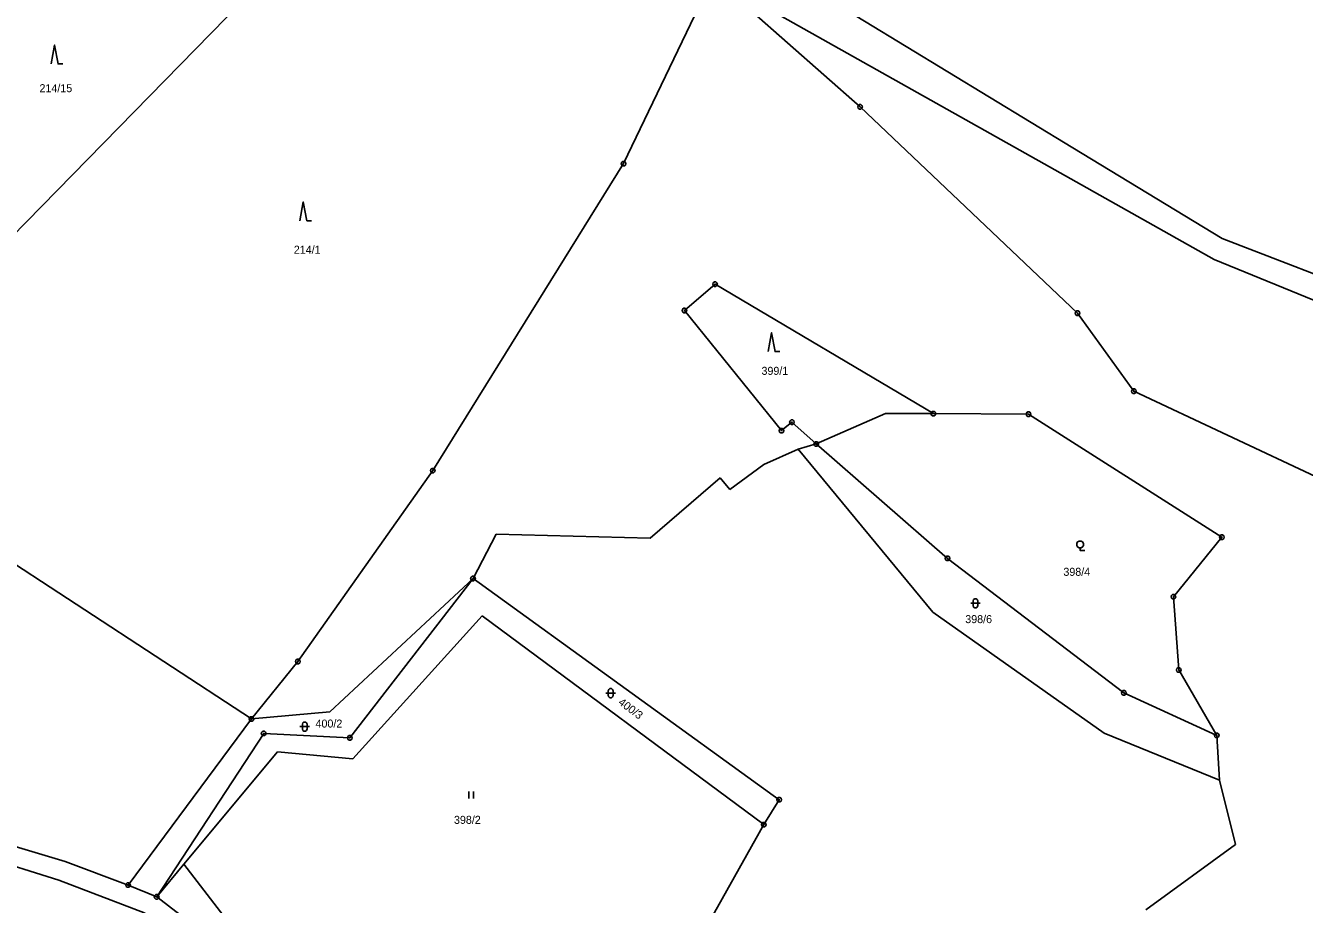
# Model space of a CAD drawing. Extents: x -694465 to -690527, y -983694 to -978978.
# Drawn here: x -692529.4 to -692257.8, y -981259.2 to -981072.6 of the extents above; entities that cross this region are included whole.
import ezdxf

# ---------------------------------------------------------------- set-up
doc = ezdxf.new("R2010")
doc.units = 0
for name, color, linetype in [('Vrstva 1', 7, 'Continuous'), ('Vrstva 18', 7, 'Continuous'), ('Vrstva 24', 7, 'Continuous'), ('Vrstva 25', 7, 'Continuous')]:
    doc.layers.add(name, color=color, linetype=linetype)

msp = doc.modelspace()

# ---------------------------------------------------------------- linework, layer by layer
at = {"layer": 'Vrstva 1'}
for q in [(-692475.91, -981226.78), (-692501.54, -981257.57), (-692461.45, -981294.9)]:
    msp.add_line((-692495.788, -981250.66), q, dxfattribs=at)
for points in [[(-692548.84, -981134.3), (-692454.09, -981037.51)], [(-692402.39, -981101.93), (-692383.73, -981063.02)], [(-692383, -981062.65), (-692352.18, -981089.87)], [(-692383, -981062.65), (-692311.94, -981102.61)], [(-692307, -981098.55), (-692368.955, -981060.89)], [(-692352.18, -981089.87), (-692306, -981133.66)], [(-692275.32, -981117.81), (-692307, -981098.55)], [(-692442.92, -981167.09), (-692402.39, -981101.93)], [(-692311.94, -981102.61), (-692277, -981122.26)], [(-692242.22, -981130.59), (-692275.32, -981117.81)], [(-692277, -981122.26), (-692244.42, -981135.56)], [(-692382.97, -981127.52), (-692389.48, -981133.09)], [(-692336.62, -981155), (-692382.97, -981127.52)], [(-692389.48, -981133.09), (-692368.85, -981158.6)], [(-692306, -981133.66), (-692294.05, -981150.24)], [(-692294.05, -981150.24), (-692254.25, -981168.92)], [(-692361.48, -981161.44), (-692346.81, -981154.95)], [(-692346.81, -981154.95), (-692336.62, -981155)], [(-692336.62, -981155), (-692316.42, -981155.11)], [(-692316.42, -981155.11), (-692275.36, -981181.21)], [(-692368.85, -981158.6), (-692366.64, -981156.8)], [(-692366.64, -981156.8), (-692361.48, -981161.44)], [(-692372.62, -981165.77), (-692365.33, -981162.52)], [(-692361.48, -981161.44), (-692365.33, -981162.52)], [(-692365.33, -981162.52), (-692336.75, -981197.11)], [(-692333.61, -981185.71), (-692361.48, -981161.44)], [(-692379.82, -981171.11), (-692372.62, -981165.77)], [(-692471.57, -981207.61), (-692442.92, -981167.09)], [(-692396.77, -981181.44), (-692381.89, -981168.64)], [(-692381.89, -981168.64), (-692379.82, -981171.11)], [(-692555.93, -981171.13), (-692481.43, -981219.81)], [(-692434.37, -981189.98), (-692429.44, -981180.56)], [(-692429.44, -981180.56), (-692396.77, -981181.44)], [(-692275.36, -981181.21), (-692285.65, -981193.86)], [(-692296.18, -981214.27), (-692333.61, -981185.71)], [(-692434.37, -981189.98), (-692464.79, -981218.27)], [(-692460.54, -981223.82), (-692434.37, -981189.98)], [(-692369.37, -981236.94), (-692434.37, -981189.98)], [(-692285.65, -981193.86), (-692284.52, -981209.41)], [(-692459.89, -981228.24), (-692432.45, -981197.9)], [(-692432.45, -981197.9), (-692372.64, -981242.24)], [(-692336.75, -981197.11), (-692300.32, -981222.79)], [(-692481.43, -981219.81), (-692471.57, -981207.61)], [(-692284.52, -981209.41), (-692276.45, -981223.29)], [(-692276.45, -981223.29), (-692296.18, -981214.27)], [(-692481.43, -981219.81), (-692507.62, -981255.06)], [(-692464.79, -981218.27), (-692481.43, -981219.81)], [(-692501.54, -981257.57), (-692478.82, -981222.87)], [(-692478.82, -981222.87), (-692460.54, -981223.82)], [(-692300.32, -981222.79), (-692275.84, -981232.8)], [(-692275.84, -981232.8), (-692276.45, -981223.29)], [(-692475.91, -981226.78), (-692459.89, -981228.24)], [(-692275.84, -981232.8), (-692272.48, -981246.42)], [(-692372.64, -981242.24), (-692369.37, -981236.94)], [(-692520.98, -981250.09), (-692553.81, -981240.22)], [(-692372.64, -981242.24), (-692398.2, -981287.79)], [(-692554.8, -981243.83), (-692522.31, -981254.01)], [(-692272.48, -981246.42), (-692291.53, -981260.29)], [(-692507.62, -981255.06), (-692520.98, -981250.09)], [(-692522.31, -981254.01), (-692503.95, -981261.01)], [(-692507.62, -981255.06), (-692501.54, -981257.57)], [(-692490.06, -981266.41), (-692501.54, -981257.57)]]:
    msp.add_lwpolyline(points, dxfattribs=at)
at = {"layer": 'Vrstva 24'}
for points in [[(-692352.026, -981089.394), (-692351.776, -981089.576), (-692351.68, -981089.87), (-692351.776, -981090.164), (-692352.026, -981090.346), (-692352.334, -981090.346), (-692352.584, -981090.164), (-692352.68, -981089.87), (-692352.584, -981089.576), (-692352.334, -981089.394)], [(-692402.236, -981101.454), (-692401.986, -981101.636), (-692401.89, -981101.93), (-692401.986, -981102.224), (-692402.236, -981102.406), (-692402.544, -981102.406), (-692402.794, -981102.224), (-692402.89, -981101.93), (-692402.794, -981101.636), (-692402.544, -981101.454)], [(-692402.236, -981101.454), (-692401.986, -981101.636), (-692401.89, -981101.93), (-692401.986, -981102.224), (-692402.236, -981102.406), (-692402.544, -981102.406), (-692402.794, -981102.224), (-692402.89, -981101.93), (-692402.794, -981101.636), (-692402.544, -981101.454)], [(-692382.816, -981127.044), (-692382.566, -981127.226), (-692382.47, -981127.52), (-692382.566, -981127.814), (-692382.816, -981127.996), (-692383.124, -981127.996), (-692383.374, -981127.814), (-692383.47, -981127.52), (-692383.374, -981127.226), (-692383.124, -981127.044)], [(-692389.326, -981132.614), (-692389.076, -981132.796), (-692388.98, -981133.09), (-692389.076, -981133.384), (-692389.326, -981133.566), (-692389.634, -981133.566), (-692389.884, -981133.384), (-692389.98, -981133.09), (-692389.884, -981132.796), (-692389.634, -981132.614)], [(-692305.846, -981133.184), (-692305.596, -981133.366), (-692305.5, -981133.66), (-692305.596, -981133.954), (-692305.846, -981134.136), (-692306.154, -981134.136), (-692306.404, -981133.954), (-692306.5, -981133.66), (-692306.404, -981133.366), (-692306.154, -981133.184)], [(-692293.896, -981149.764), (-692293.646, -981149.946), (-692293.55, -981150.24), (-692293.646, -981150.534), (-692293.896, -981150.716), (-692294.204, -981150.716), (-692294.454, -981150.534), (-692294.55, -981150.24), (-692294.454, -981149.946), (-692294.204, -981149.764)], [(-692336.466, -981154.524), (-692336.216, -981154.706), (-692336.12, -981155), (-692336.216, -981155.294), (-692336.466, -981155.476), (-692336.774, -981155.476), (-692337.024, -981155.294), (-692337.12, -981155), (-692337.024, -981154.706), (-692336.774, -981154.524)], [(-692316.266, -981154.634), (-692316.016, -981154.816), (-692315.92, -981155.11), (-692316.016, -981155.404), (-692316.266, -981155.586), (-692316.574, -981155.586), (-692316.824, -981155.404), (-692316.92, -981155.11), (-692316.824, -981154.816), (-692316.574, -981154.634)], [(-692368.696, -981158.124), (-692368.446, -981158.306), (-692368.35, -981158.6), (-692368.446, -981158.894), (-692368.696, -981159.076), (-692369.004, -981159.076), (-692369.254, -981158.894), (-692369.35, -981158.6), (-692369.254, -981158.306), (-692369.004, -981158.124)], [(-692366.486, -981156.324), (-692366.236, -981156.506), (-692366.14, -981156.8), (-692366.236, -981157.094), (-692366.486, -981157.276), (-692366.794, -981157.276), (-692367.044, -981157.094), (-692367.14, -981156.8), (-692367.044, -981156.506), (-692366.794, -981156.324)], [(-692361.326, -981160.964), (-692361.076, -981161.146), (-692360.98, -981161.44), (-692361.076, -981161.734), (-692361.326, -981161.916), (-692361.634, -981161.916), (-692361.884, -981161.734), (-692361.98, -981161.44), (-692361.884, -981161.146), (-692361.634, -981160.964)], [(-692442.766, -981166.614), (-692442.516, -981166.796), (-692442.42, -981167.09), (-692442.516, -981167.384), (-692442.766, -981167.566), (-692443.074, -981167.566), (-692443.324, -981167.384), (-692443.42, -981167.09), (-692443.324, -981166.796), (-692443.074, -981166.614)], [(-692442.766, -981166.614), (-692442.516, -981166.796), (-692442.42, -981167.09), (-692442.516, -981167.384), (-692442.766, -981167.566), (-692443.074, -981167.566), (-692443.324, -981167.384), (-692443.42, -981167.09), (-692443.324, -981166.796), (-692443.074, -981166.614)], [(-692275.206, -981180.734), (-692274.956, -981180.916), (-692274.86, -981181.21), (-692274.956, -981181.504), (-692275.206, -981181.686), (-692275.514, -981181.686), (-692275.764, -981181.504), (-692275.86, -981181.21), (-692275.764, -981180.916), (-692275.514, -981180.734)], [(-692333.456, -981185.234), (-692333.206, -981185.416), (-692333.11, -981185.71), (-692333.206, -981186.004), (-692333.456, -981186.186), (-692333.764, -981186.186), (-692334.014, -981186.004), (-692334.11, -981185.71), (-692334.014, -981185.416), (-692333.764, -981185.234)], [(-692434.216, -981189.504), (-692433.966, -981189.686), (-692433.87, -981189.98), (-692433.966, -981190.274), (-692434.216, -981190.456), (-692434.524, -981190.456), (-692434.774, -981190.274), (-692434.87, -981189.98), (-692434.774, -981189.686), (-692434.524, -981189.504)], [(-692285.496, -981193.384), (-692285.246, -981193.566), (-692285.15, -981193.86), (-692285.246, -981194.154), (-692285.496, -981194.336), (-692285.804, -981194.336), (-692286.054, -981194.154), (-692286.15, -981193.86), (-692286.054, -981193.566), (-692285.804, -981193.384)], [(-692471.416, -981207.134), (-692471.166, -981207.316), (-692471.07, -981207.61), (-692471.166, -981207.904), (-692471.416, -981208.086), (-692471.724, -981208.086), (-692471.974, -981207.904), (-692472.07, -981207.61), (-692471.974, -981207.316), (-692471.724, -981207.134)], [(-692471.416, -981207.134), (-692471.166, -981207.316), (-692471.07, -981207.61), (-692471.166, -981207.904), (-692471.416, -981208.086), (-692471.724, -981208.086), (-692471.974, -981207.904), (-692472.07, -981207.61), (-692471.974, -981207.316), (-692471.724, -981207.134)], [(-692284.366, -981208.934), (-692284.116, -981209.116), (-692284.02, -981209.41), (-692284.116, -981209.704), (-692284.366, -981209.886), (-692284.674, -981209.886), (-692284.924, -981209.704), (-692285.02, -981209.41), (-692284.924, -981209.116), (-692284.674, -981208.934)], [(-692296.026, -981213.794), (-692295.776, -981213.976), (-692295.68, -981214.27), (-692295.776, -981214.564), (-692296.026, -981214.746), (-692296.334, -981214.746), (-692296.584, -981214.564), (-692296.68, -981214.27), (-692296.584, -981213.976), (-692296.334, -981213.794)], [(-692481.276, -981219.334), (-692481.026, -981219.516), (-692480.93, -981219.81), (-692481.026, -981220.104), (-692481.276, -981220.286), (-692481.584, -981220.286), (-692481.834, -981220.104), (-692481.93, -981219.81), (-692481.834, -981219.516), (-692481.584, -981219.334)], [(-692481.276, -981219.334), (-692481.026, -981219.516), (-692480.93, -981219.81), (-692481.026, -981220.104), (-692481.276, -981220.286), (-692481.584, -981220.286), (-692481.834, -981220.104), (-692481.93, -981219.81), (-692481.834, -981219.516), (-692481.584, -981219.334)], [(-692478.666, -981222.394), (-692478.416, -981222.576), (-692478.32, -981222.87), (-692478.416, -981223.164), (-692478.666, -981223.346), (-692478.974, -981223.346), (-692479.224, -981223.164), (-692479.32, -981222.87), (-692479.224, -981222.576), (-692478.974, -981222.394)], [(-692460.386, -981223.344), (-692460.136, -981223.526), (-692460.04, -981223.82), (-692460.136, -981224.114), (-692460.386, -981224.296), (-692460.694, -981224.296), (-692460.944, -981224.114), (-692461.04, -981223.82), (-692460.944, -981223.526), (-692460.694, -981223.344)], [(-692276.296, -981222.814), (-692276.046, -981222.996), (-692275.95, -981223.29), (-692276.046, -981223.584), (-692276.296, -981223.766), (-692276.604, -981223.766), (-692276.854, -981223.584), (-692276.95, -981223.29), (-692276.854, -981222.996), (-692276.604, -981222.814)], [(-692369.216, -981236.464), (-692368.966, -981236.646), (-692368.87, -981236.94), (-692368.966, -981237.234), (-692369.216, -981237.416), (-692369.524, -981237.416), (-692369.774, -981237.234), (-692369.87, -981236.94), (-692369.774, -981236.646), (-692369.524, -981236.464)], [(-692372.486, -981241.764), (-692372.236, -981241.946), (-692372.14, -981242.24), (-692372.236, -981242.534), (-692372.486, -981242.716), (-692372.794, -981242.716), (-692373.044, -981242.534), (-692373.14, -981242.24), (-692373.044, -981241.946), (-692372.794, -981241.764)], [(-692507.466, -981254.584), (-692507.216, -981254.766), (-692507.12, -981255.06), (-692507.216, -981255.354), (-692507.466, -981255.536), (-692507.774, -981255.536), (-692508.024, -981255.354), (-692508.12, -981255.06), (-692508.024, -981254.766), (-692507.774, -981254.584)], [(-692507.466, -981254.584), (-692507.216, -981254.766), (-692507.12, -981255.06), (-692507.216, -981255.354), (-692507.466, -981255.536), (-692507.774, -981255.536), (-692508.024, -981255.354), (-692508.12, -981255.06), (-692508.024, -981254.766), (-692507.774, -981254.584)], [(-692501.386, -981257.094), (-692501.136, -981257.276), (-692501.04, -981257.57), (-692501.136, -981257.864), (-692501.386, -981258.046), (-692501.694, -981258.046), (-692501.944, -981257.864), (-692502.04, -981257.57), (-692501.944, -981257.276), (-692501.694, -981257.094)]]:
    msp.add_lwpolyline(points, close=True, dxfattribs=at)
for points in [[(-692352.299, -981089.87), (-692352.06, -981089.87)], [(-692402.509, -981101.93), (-692402.27, -981101.93)], [(-692402.509, -981101.93), (-692402.27, -981101.93)], [(-692383.089, -981127.52), (-692382.85, -981127.52)], [(-692389.599, -981133.09), (-692389.36, -981133.09)], [(-692306.119, -981133.66), (-692305.88, -981133.66)], [(-692294.169, -981150.24), (-692293.93, -981150.24)], [(-692336.739, -981155), (-692336.5, -981155)], [(-692316.539, -981155.11), (-692316.3, -981155.11)], [(-692366.759, -981156.8), (-692366.52, -981156.8)], [(-692368.969, -981158.6), (-692368.73, -981158.6)], [(-692361.599, -981161.44), (-692361.36, -981161.44)], [(-692443.039, -981167.09), (-692442.8, -981167.09)], [(-692443.039, -981167.09), (-692442.8, -981167.09)], [(-692275.479, -981181.21), (-692275.24, -981181.21)], [(-692333.729, -981185.71), (-692333.49, -981185.71)], [(-692434.489, -981189.98), (-692434.25, -981189.98)], [(-692285.769, -981193.86), (-692285.53, -981193.86)], [(-692471.689, -981207.61), (-692471.45, -981207.61)], [(-692471.689, -981207.61), (-692471.45, -981207.61)], [(-692284.639, -981209.41), (-692284.4, -981209.41)], [(-692296.299, -981214.27), (-692296.06, -981214.27)], [(-692481.549, -981219.81), (-692481.31, -981219.81)], [(-692481.549, -981219.81), (-692481.31, -981219.81)], [(-692478.939, -981222.87), (-692478.7, -981222.87)], [(-692276.569, -981223.29), (-692276.33, -981223.29)], [(-692460.659, -981223.82), (-692460.42, -981223.82)], [(-692369.489, -981236.94), (-692369.25, -981236.94)], [(-692372.759, -981242.24), (-692372.52, -981242.24)], [(-692507.739, -981255.06), (-692507.5, -981255.06)], [(-692507.739, -981255.06), (-692507.5, -981255.06)], [(-692501.659, -981257.57), (-692501.42, -981257.57)]]:
    msp.add_lwpolyline(points, dxfattribs=at)
at = {"layer": 'Vrstva 25'}
for points in [[(-692523.98, -981080.76), (-692523.23, -981076.76), (-692522.48, -981080.76), (-692521.48, -981080.76)], [(-692471.15, -981114.05), (-692470.4, -981110.05), (-692469.65, -981114.05), (-692468.65, -981114.05)], [(-692371.71, -981141.83), (-692370.96, -981137.83), (-692370.21, -981141.83), (-692369.21, -981141.83)], [(-692305.459, -981183.494), (-692305.654, -981183.494), (-692305.989, -981183.3), (-692306.184, -981182.964), (-692306.184, -981182.577), (-692305.991, -981182.24), (-692305.654, -981182.046), (-692305.267, -981182.046), (-692304.93, -981182.24), (-692304.736, -981182.575), (-692304.736, -981182.965), (-692304.929, -981183.3), (-692305.267, -981183.494), (-692305.459, -981183.494), (-692305.46, -981184.02), (-692304.459, -981184.018)], [(-692328.69, -981195.25), (-692326.69, -981195.25)], [(-692406.14, -981214.31), (-692404.14, -981214.31)], [(-692471.11, -981221.43), (-692469.11, -981221.43)], [(-692435.29, -981235.17), (-692435.29, -981236.67)], [(-692434.29, -981236.67), (-692434.29, -981235.17)]]:
    msp.add_lwpolyline(points, dxfattribs=at)
for points in [[(-692328.19, -981194.75), (-692328.095, -981194.456), (-692327.845, -981194.274), (-692327.535, -981194.274), (-692327.285, -981194.456), (-692327.19, -981194.75), (-692327.19, -981195.75), (-692327.285, -981196.044), (-692327.535, -981196.226), (-692327.845, -981196.226), (-692328.095, -981196.044), (-692328.19, -981195.75)], [(-692405.64, -981213.81), (-692405.545, -981213.516), (-692405.295, -981213.334), (-692404.985, -981213.334), (-692404.735, -981213.516), (-692404.64, -981213.81), (-692404.64, -981214.81), (-692404.735, -981215.104), (-692404.985, -981215.286), (-692405.295, -981215.286), (-692405.545, -981215.104), (-692405.64, -981214.81)], [(-692470.61, -981220.93), (-692470.515, -981220.636), (-692470.265, -981220.454), (-692469.955, -981220.454), (-692469.705, -981220.636), (-692469.61, -981220.93), (-692469.61, -981221.93), (-692469.705, -981222.224), (-692469.955, -981222.406), (-692470.265, -981222.406), (-692470.515, -981222.224), (-692470.61, -981221.93)]]:
    msp.add_lwpolyline(points, close=True, dxfattribs=at)

# ---------------------------------------------------------------- texts
at = {"layer": 'Vrstva 18'}
for s, p in [('214/15', (-692526.423, -981086.77)), ('214/1', (-692472.423, -981121.05)), ('399/1', (-692373.113, -981146.76)), ('398/4', (-692309.007, -981189.42)), ('398/6', (-692329.847, -981199.46)), ('400/2', (-692467.81, -981221.63)), ('398/2', (-692438.411, -981242.07))]:
    msp.add_text(s, height=1.7, dxfattribs=at).set_placement(p)
msp.add_text('400/3', height=1.7, rotation=323.0909, dxfattribs=at).set_placement((-692403.66, -981216.573))

doc.saveas('drawing.dxf')
